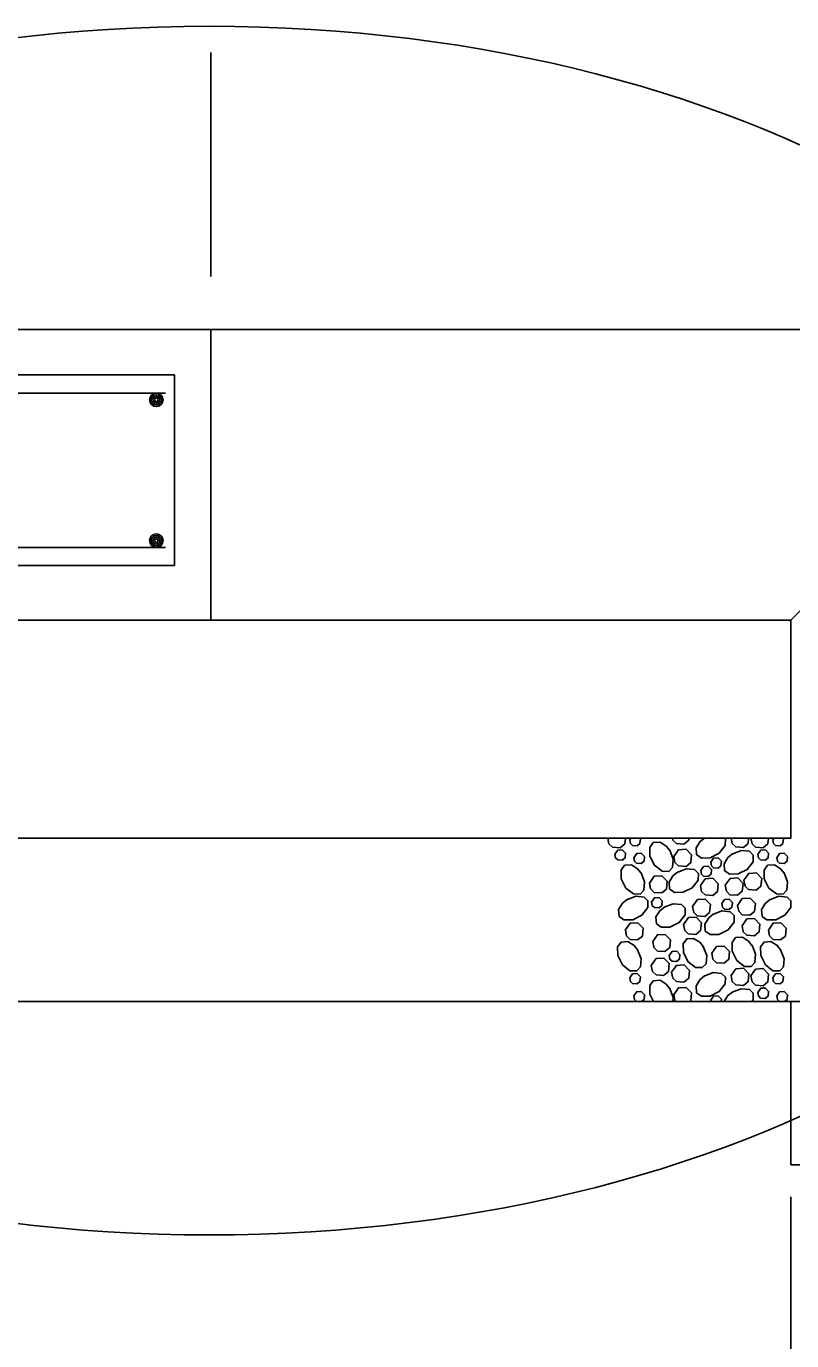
# Model space of a CAD drawing. Extents: x 636530 to 644067, y 294168 to 299122.
# Drawn here: x 640345.2 to 640388, y 295457 to 295530.5 of the extents above; entities that cross this region are included whole.
import ezdxf

# ---------------------------------------------------------------- set-up
doc = ezdxf.new("R2010")
doc.units = 0
doc.layers.add('1', color=7, linetype='Continuous')

msp = doc.modelspace()

# ---------------------------------------------------------------- linework, layer by layer
at = {"layer": '1'}
for p, q in [((640355.474, 295516.499), (640355.474, 295529.045)), ((640050.674, 295513.543), (640355.474, 295513.543)), ((640355.474, 295513.543), (640355.474, 295497.288)), ((640355.474, 295513.543), (640421.371, 295513.543)), ((640353.442, 295511.004), (640319.914, 295511.004)), ((640353.442, 295511.004), (640353.442, 295500.336)), ((640352.935, 295509.988), (640319.407, 295509.988)), ((640387.91, 295497.288), (640398.069, 295507.447)), ((640352.935, 295501.351), (640319.407, 295501.351)), ((640353.442, 295500.336), (640319.914, 295500.336)), ((640062.437, 295497.288), (640355.474, 295497.288)), ((640323.038, 295497.288), (640387.91, 295497.288)), ((640387.91, 295497.288), (640387.91, 295485.096)), ((640323.038, 295485.096), (640387.91, 295485.096)), ((640316.942, 295475.952), (640394.006, 295475.952)), ((640387.91, 295475.952), (640387.91, 295466.808)), ((640387.91, 295466.808), (640400.102, 295466.808)), ((640387.91, 295408.765), (640387.91, 295465.019))]:
    msp.add_line(p, q, dxfattribs=at)
for points in [[(640378.656, 295485.096), (640378.624, 295484.777), (640378.358, 295484.556), (640377.935, 295484.587), (640377.735, 295484.78), (640377.674, 295485.096)], [(640378.894, 295484.995), (640378.965, 295485.096)], [(640379.451, 295485.096), (640379.492, 295485.053), (640379.466, 295484.793), (640379.307, 295484.661), (640379.052, 295484.679), (640378.933, 295484.795), (640378.894, 295484.994)], [(640382.203, 295485.096), (640382.192, 295484.982), (640381.927, 295484.762), (640381.503, 295484.793), (640381.303, 295484.986), (640381.282, 295485.096)], [(640384.191, 295485.096), (640384.244, 295485.045), (640384.237, 295484.67), (640383.904, 295484.244), (640383.389, 295483.986), (640382.903, 295483.977), (640382.63, 295484.172), (640382.604, 295484.558), (640382.826, 295484.904), (640383.066, 295485.096)], [(640383.059, 295485.094), (640383.064, 295485.096)], [(640385.543, 295485.096), (640385.513, 295484.793), (640385.248, 295484.572), (640384.824, 295484.603), (640384.624, 295484.796), (640384.566, 295485.096)], [(640386.651, 295485.096), (640386.619, 295484.777), (640386.354, 295484.556), (640385.93, 295484.587), (640385.731, 295484.78), (640385.669, 295485.096)], [(640386.889, 295484.995), (640386.96, 295485.096)], [(640387.446, 295485.096), (640387.487, 295485.053), (640387.461, 295484.793), (640387.302, 295484.661), (640387.048, 295484.679), (640386.928, 295484.795), (640386.889, 295484.994)], [(640378.061, 295484.187), (640378.223, 295484.417), (640378.48, 295484.432), (640378.659, 295484.246), (640378.634, 295483.986), (640378.474, 295483.853), (640378.22, 295483.872), (640378.1, 295483.988), (640378.062, 295484.187)], [(640379.121, 295483.998), (640379.282, 295484.228), (640379.54, 295484.243), (640379.719, 295484.057), (640379.693, 295483.797), (640379.534, 295483.664), (640379.279, 295483.683), (640379.16, 295483.799), (640379.121, 295483.998)], [(640381.129, 295484.414), (640381.329, 295483.911), (640381.289, 295483.449), (640381.08, 295483.229), (640380.705, 295483.236), (640380.279, 295483.57), (640380.021, 295484.085), (640380.013, 295484.57), (640380.207, 295484.843), (640380.594, 295484.869), (640380.94, 295484.648), (640381.142, 295484.394)], [(640381.358, 295484.06), (640381.627, 295484.443), (640382.056, 295484.467), (640382.355, 295484.158), (640382.311, 295483.724), (640382.046, 295483.503), (640381.622, 295483.534), (640381.423, 295483.727), (640381.358, 295484.06)], [(640384.62, 295484.195), (640385.123, 295484.395), (640385.585, 295484.355), (640385.805, 295484.146), (640385.798, 295483.771), (640385.465, 295483.345), (640384.949, 295483.087), (640384.464, 295483.079), (640384.191, 295483.273), (640384.165, 295483.66), (640384.386, 295484.006), (640384.64, 295484.208)], [(640386.057, 295484.187), (640386.218, 295484.417), (640386.476, 295484.432), (640386.655, 295484.246), (640386.629, 295483.986), (640386.47, 295483.853), (640386.215, 295483.872), (640386.096, 295483.988), (640386.057, 295484.187)], [(640387.116, 295483.998), (640387.277, 295484.228), (640387.535, 295484.243), (640387.714, 295484.057), (640387.688, 295483.797), (640387.529, 295483.664), (640387.275, 295483.683), (640387.155, 295483.799), (640387.116, 295483.998)], [(640379.527, 295483.145), (640379.727, 295482.642), (640379.687, 295482.18), (640379.478, 295481.96), (640379.103, 295481.967), (640378.677, 295482.301), (640378.419, 295482.816), (640378.411, 295483.301), (640378.605, 295483.575), (640378.992, 295483.6), (640379.337, 295483.379), (640379.54, 295483.125)], [(640382.867, 295483.28), (640383.028, 295483.509), (640383.286, 295483.524), (640383.465, 295483.338), (640383.439, 295483.078), (640383.28, 295482.946), (640383.025, 295482.964), (640382.906, 295483.08), (640382.867, 295483.28)], [(640383.421, 295483.746), (640383.583, 295483.976), (640383.84, 295483.99), (640384.019, 295483.805), (640383.994, 295483.545), (640383.834, 295483.412), (640383.58, 295483.431), (640383.46, 295483.547), (640383.422, 295483.746)], [(640387.522, 295483.145), (640387.722, 295482.642), (640387.682, 295482.18), (640387.473, 295481.96), (640387.098, 295481.967), (640386.672, 295482.301), (640386.415, 295482.816), (640386.406, 295483.301), (640386.6, 295483.575), (640386.987, 295483.6), (640387.333, 295483.379), (640387.535, 295483.125)], [(640379.995, 295482.581), (640380.264, 295482.963), (640380.693, 295482.988), (640380.992, 295482.678), (640380.949, 295482.245), (640380.683, 295482.024), (640380.259, 295482.055), (640380.06, 295482.248), (640379.995, 295482.581)], [(640381.546, 295483.171), (640382.049, 295483.37), (640382.511, 295483.33), (640382.731, 295483.121), (640382.724, 295482.746), (640382.39, 295482.32), (640381.875, 295482.063), (640381.39, 295482.054), (640381.116, 295482.248), (640381.09, 295482.635), (640381.312, 295482.981), (640381.566, 295483.183)], [(640382.849, 295482.439), (640383.118, 295482.821), (640383.547, 295482.846), (640383.845, 295482.537), (640383.802, 295482.103), (640383.537, 295481.882), (640383.113, 295481.913), (640382.914, 295482.106), (640382.849, 295482.439)], [(640384.236, 295482.455), (640384.505, 295482.837), (640384.934, 295482.862), (640385.233, 295482.552), (640385.19, 295482.119), (640384.924, 295481.898), (640384.5, 295481.929), (640384.301, 295482.122), (640384.236, 295482.455)], [(640385.279, 295482.735), (640385.548, 295483.118), (640385.977, 295483.142), (640386.276, 295482.833), (640386.233, 295482.399), (640385.967, 295482.179), (640385.543, 295482.209), (640385.344, 295482.403), (640385.279, 295482.735)], [(640378.73, 295481.637), (640379.233, 295481.836), (640379.695, 295481.796), (640379.914, 295481.587), (640379.908, 295481.212), (640379.574, 295480.786), (640379.059, 295480.529), (640378.573, 295480.52), (640378.3, 295480.714), (640378.274, 295481.101), (640378.496, 295481.447), (640378.75, 295481.65)], [(640380.118, 295481.518), (640380.279, 295481.748), (640380.537, 295481.762), (640380.716, 295481.577), (640380.69, 295481.317), (640380.531, 295481.184), (640380.276, 295481.203), (640380.157, 295481.319), (640380.118, 295481.518)], [(640380.814, 295481.224), (640381.317, 295481.423), (640381.78, 295481.383), (640381.999, 295481.174), (640381.992, 295480.799), (640381.659, 295480.373), (640381.144, 295480.116), (640380.658, 295480.107), (640380.385, 295480.301), (640380.359, 295480.688), (640380.581, 295481.034), (640380.835, 295481.237)], [(640382.408, 295481.273), (640382.677, 295481.655), (640383.106, 295481.68), (640383.404, 295481.37), (640383.361, 295480.937), (640383.096, 295480.716), (640382.672, 295480.747), (640382.473, 295480.94), (640382.408, 295481.273)], [(640384.039, 295481.43), (640384.201, 295481.659), (640384.458, 295481.674), (640384.637, 295481.488), (640384.611, 295481.228), (640384.452, 295481.096), (640384.198, 295481.114), (640384.078, 295481.23), (640384.039, 295481.43)], [(640384.921, 295481.331), (640385.189, 295481.713), (640385.619, 295481.738), (640385.917, 295481.428), (640385.874, 295480.995), (640385.609, 295480.774), (640385.185, 295480.805), (640384.985, 295480.998), (640384.921, 295481.331)], [(640386.725, 295481.637), (640387.228, 295481.836), (640387.69, 295481.796), (640387.91, 295481.587), (640387.903, 295481.212), (640387.57, 295480.786), (640387.054, 295480.529), (640386.569, 295480.52), (640386.296, 295480.714), (640386.27, 295481.101), (640386.491, 295481.447), (640386.745, 295481.65)], [(640381.902, 295480.261), (640382.171, 295480.643), (640382.6, 295480.668), (640382.898, 295480.358), (640382.855, 295479.925), (640382.59, 295479.704), (640382.166, 295479.735), (640381.967, 295479.928), (640381.902, 295480.261)], [(640383.547, 295480.817), (640384.05, 295481.016), (640384.513, 295480.976), (640384.732, 295480.768), (640384.725, 295480.393), (640384.392, 295479.967), (640383.877, 295479.709), (640383.391, 295479.7), (640383.118, 295479.895), (640383.092, 295480.281), (640383.314, 295480.627), (640383.568, 295480.83)], [(640385.174, 295480.186), (640385.442, 295480.568), (640385.872, 295480.593), (640386.17, 295480.283), (640386.127, 295479.85), (640385.862, 295479.629), (640385.438, 295479.66), (640385.239, 295479.853), (640385.174, 295480.186)], [(640378.648, 295479.951), (640378.917, 295480.334), (640379.347, 295480.358), (640379.645, 295480.049), (640379.602, 295479.615), (640379.337, 295479.395), (640378.913, 295479.425), (640378.713, 295479.619), (640378.649, 295479.951)], [(640386.644, 295479.951), (640386.913, 295480.334), (640387.342, 295480.358), (640387.64, 295480.049), (640387.597, 295479.615), (640387.332, 295479.395), (640386.908, 295479.425), (640386.709, 295479.619), (640386.644, 295479.951)], [(640379.332, 295478.852), (640379.531, 295478.349), (640379.492, 295477.887), (640379.283, 295477.667), (640378.908, 295477.674), (640378.482, 295478.007), (640378.224, 295478.523), (640378.216, 295479.008), (640378.41, 295479.281), (640378.796, 295479.307), (640379.142, 295479.086), (640379.345, 295478.832)], [(640380.177, 295479.301), (640380.446, 295479.683), (640380.875, 295479.708), (640381.174, 295479.398), (640381.131, 295478.965), (640380.866, 295478.744), (640380.442, 295478.775), (640380.242, 295478.968), (640380.177, 295479.301)], [(640383, 295479.031), (640383.2, 295478.528), (640383.16, 295478.066), (640382.951, 295477.846), (640382.576, 295477.853), (640382.15, 295478.186), (640381.892, 295478.701), (640381.884, 295479.187), (640382.078, 295479.46), (640382.465, 295479.486), (640382.81, 295479.264), (640383.013, 295479.01)], [(640383.483, 295478.65), (640383.752, 295479.033), (640384.181, 295479.057), (640384.48, 295478.748), (640384.437, 295478.314), (640384.172, 295478.094), (640383.748, 295478.124), (640383.548, 295478.318), (640383.483, 295478.65)], [(640385.733, 295479.096), (640385.933, 295478.593), (640385.893, 295478.131), (640385.684, 295477.911), (640385.309, 295477.918), (640384.883, 295478.251), (640384.625, 295478.767), (640384.617, 295479.252), (640384.811, 295479.525), (640385.198, 295479.551), (640385.543, 295479.33), (640385.746, 295479.076)], [(640387.327, 295478.852), (640387.527, 295478.349), (640387.487, 295477.887), (640387.278, 295477.667), (640386.903, 295477.674), (640386.477, 295478.007), (640386.22, 295478.523), (640386.211, 295479.008), (640386.405, 295479.281), (640386.792, 295479.307), (640387.138, 295479.086), (640387.34, 295478.832)], [(640380.102, 295477.973), (640380.371, 295478.355), (640380.8, 295478.38), (640381.099, 295478.07), (640381.055, 295477.636), (640380.79, 295477.416), (640380.366, 295477.447), (640380.167, 295477.64), (640380.102, 295477.972)], [(640381.101, 295478.517), (640381.263, 295478.747), (640381.52, 295478.761), (640381.699, 295478.576), (640381.673, 295478.315), (640381.514, 295478.183), (640381.26, 295478.202), (640381.14, 295478.318), (640381.101, 295478.517)], [(640381.238, 295477.593), (640381.507, 295477.975), (640381.936, 295478), (640382.235, 295477.69), (640382.192, 295477.257), (640381.927, 295477.036), (640381.503, 295477.067), (640381.303, 295477.26), (640381.238, 295477.593)], [(640383.059, 295477.368), (640383.562, 295477.568), (640384.025, 295477.528), (640384.244, 295477.319), (640384.237, 295476.944), (640383.904, 295476.518), (640383.389, 295476.26), (640382.903, 295476.252), (640382.63, 295476.446), (640382.604, 295476.833), (640382.826, 295477.178), (640383.08, 295477.381)], [(640384.559, 295477.403), (640384.828, 295477.786), (640385.258, 295477.81), (640385.556, 295477.501), (640385.513, 295477.067), (640385.248, 295476.847), (640384.824, 295476.877), (640384.624, 295477.071), (640384.56, 295477.403)], [(640385.666, 295477.387), (640385.934, 295477.769), (640386.364, 295477.794), (640386.662, 295477.484), (640386.619, 295477.051), (640386.354, 295476.83), (640385.93, 295476.861), (640385.731, 295477.054), (640385.666, 295477.387)], [(640378.894, 295477.269), (640379.055, 295477.498), (640379.313, 295477.513), (640379.492, 295477.327), (640379.466, 295477.067), (640379.307, 295476.935), (640379.052, 295476.953), (640378.933, 295477.069), (640378.894, 295477.269)], [(640380.225, 295475.952), (640380.021, 295476.359), (640380.013, 295476.844), (640380.207, 295477.118), (640380.594, 295477.144), (640380.94, 295476.922), (640381.142, 295476.668)], [(640386.889, 295477.269), (640387.05, 295477.498), (640387.308, 295477.513), (640387.487, 295477.327), (640387.461, 295477.067), (640387.302, 295476.935), (640387.048, 295476.953), (640386.928, 295477.069), (640386.889, 295477.269)], [(640379.121, 295476.273), (640379.282, 295476.502), (640379.54, 295476.517), (640379.719, 295476.331), (640379.693, 295476.071), (640379.55, 295475.952)], [(640379.354, 295475.952), (640379.279, 295475.957), (640379.16, 295476.073), (640379.121, 295476.272)], [(640381.129, 295476.688), (640381.329, 295476.185), (640381.309, 295475.952)], [(640381.358, 295476.334), (640381.627, 295476.717), (640382.056, 295476.741), (640382.355, 295476.432), (640382.311, 295475.998), (640382.255, 295475.952)], [(640381.474, 295475.952), (640381.423, 295476.002), (640381.358, 295476.334)], [(640383.421, 295476.02), (640383.583, 295476.25), (640383.84, 295476.265), (640384.019, 295476.079), (640384.007, 295475.952)], [(640384.176, 295475.952), (640384.386, 295476.28), (640384.64, 295476.482)], [(640384.62, 295476.47), (640385.123, 295476.669), (640385.585, 295476.629), (640385.805, 295476.42), (640385.798, 295476.045), (640385.725, 295475.952)], [(640386.057, 295476.462), (640386.218, 295476.691), (640386.476, 295476.706), (640386.655, 295476.52), (640386.629, 295476.26), (640386.47, 295476.128), (640386.215, 295476.146), (640386.096, 295476.262), (640386.057, 295476.462)], [(640387.116, 295476.273), (640387.277, 295476.502), (640387.535, 295476.517), (640387.714, 295476.331), (640387.688, 295476.071), (640387.545, 295475.952)], [(640387.35, 295475.952), (640387.275, 295475.957), (640387.155, 295476.073), (640387.116, 295476.272)], [(640383.435, 295475.952), (640383.422, 295476.02)]]:
    msp.add_lwpolyline(points, dxfattribs=at)
for centre, radius in [((640352.426, 295509.608), 0.381), ((640352.426, 295509.608), 0.286), ((640352.426, 295509.608), 0.19), ((640352.426, 295509.608), 0.0952), ((640352.426, 295501.731), 0.381), ((640352.426, 295501.731), 0.286), ((640352.426, 295501.731), 0.19), ((640352.426, 295501.731), 0.0952)]:
    msp.add_circle(centre, radius, dxfattribs=at)
msp.add_ellipse((640355.391, 295496.701), major_axis=(-55.517, 0), ratio=0.608854, dxfattribs=at)

doc.saveas('drawing.dxf')
